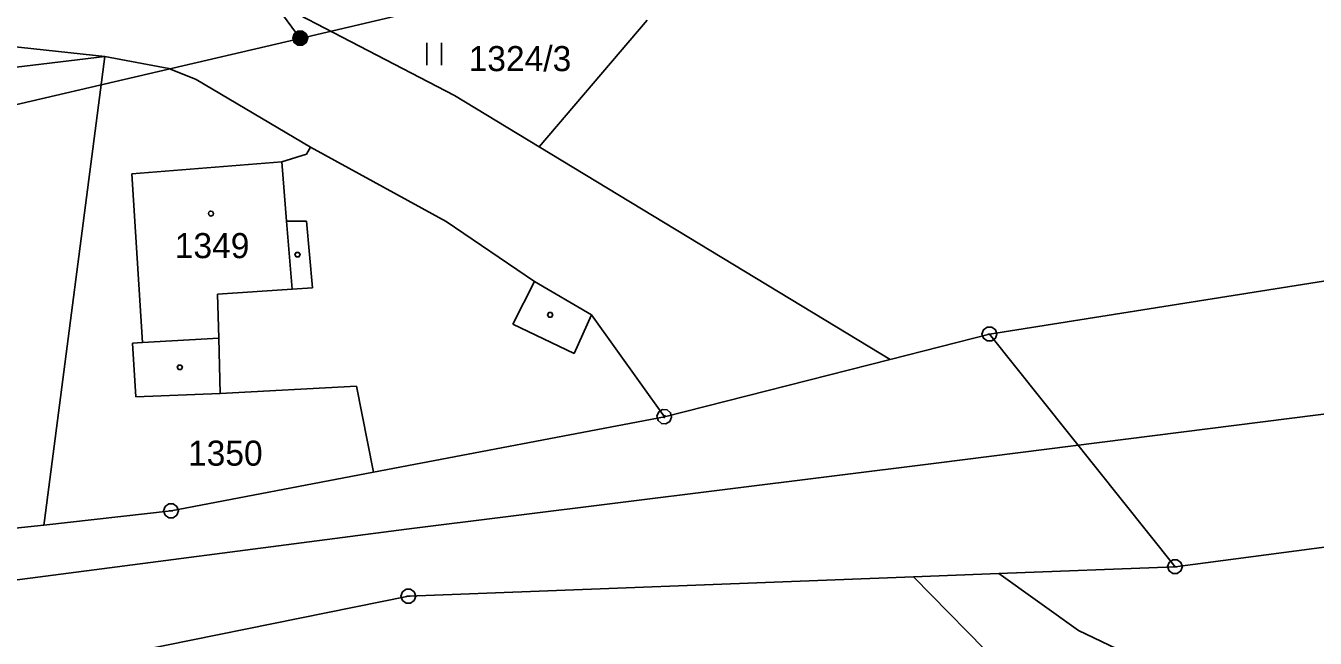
# Model space of a CAD drawing. Extents: x -806774 to -803680, y -1151731 to -1150053.
# Drawn here: x -804598.1 to -804510.8, y -1150506.1 to -1150464.6 of the extents above; entities that cross this region are included whole.
import ezdxf

# ---------------------------------------------------------------- set-up
doc = ezdxf.new("R2010")
doc.units = 0
for name, color, linetype in [('1', 7, 'Continuous'), ('12', 7, 'Continuous'), ('2', 7, 'Continuous'), ('3', 7, 'Continuous'), ('4', 7, 'Continuous'), ('5', 7, 'Continuous'), ('6', 7, 'Continuous'), ('8', 7, 'Continuous')]:
    doc.layers.add(name, color=color, linetype=linetype)

msp = doc.modelspace()

# ---------------------------------------------------------------- linework, layer by layer
at = {"layer": '1'}
for p, q in [((-804584.21, -1150461.47), (-804569.06, -1150469.36)), ((-804556.02, -1150464.26), (-804563.32, -1150472.84)), ((-804592.74, -1150466.72), (-804607.47, -1150465.11)), ((-804592.74, -1150466.72), (-804605.13, -1150468.22)), ((-804592.74, -1150466.72), (-804596.82, -1150498.15)), ((-804588.4, -1150467.53), (-804592.74, -1150466.72)), ((-804586.55, -1150468.28), (-804588.4, -1150467.53)), ((-804578.81, -1150472.86), (-804586.55, -1150468.28)), ((-804563.32, -1150472.84), (-804569.06, -1150469.36)), ((-804578.81, -1150472.86), (-804579.09, -1150473.33)), ((-804569.62, -1150477.9), (-804578.81, -1150472.86)), ((-804563.32, -1150472.84), (-804541.68, -1150485.95)), ((-804590.9, -1150474.67), (-804580.76, -1150473.86)), ((-804579.09, -1150473.33), (-804580.76, -1150473.86)), ((-804590.18, -1150486.09), (-804590.9, -1150474.67)), ((-804473.24, -1150476.04), (-804532.83, -1150485.53)), ((-804563.64, -1150481.97), (-804569.62, -1150477.9)), ((-804559.78, -1150484.23), (-804563.64, -1150481.97)), ((-804559.78, -1150484.23), (-804554.84, -1150491.12)), ((-804539.55, -1150487.24), (-804532.83, -1150485.53)), ((-804520.26, -1150501.29), (-804532.83, -1150485.53)), ((-804590.87, -1150486.13), (-804590.18, -1150486.09)), ((-804590.63, -1150489.77), (-804590.87, -1150486.13)), ((-804541.68, -1150485.95), (-804539.55, -1150487.24)), ((-804554.84, -1150491.12), (-804539.55, -1150487.24)), ((-804584.93, -1150489.54), (-804590.63, -1150489.77)), ((-804584.93, -1150489.54), (-804575.7, -1150489.05)), ((-804575.7, -1150489.05), (-804574.95, -1150492.83)), ((-804574.54, -1150494.89), (-804554.84, -1150491.12)), ((-804574.95, -1150492.83), (-804574.54, -1150494.89)), ((-804574.54, -1150494.89), (-804588.25, -1150497.51)), ((-804520.26, -1150501.29), (-804477.16, -1150495.64)), ((-804596.86, -1150498.46), (-804588.25, -1150497.51)), ((-804596.86, -1150498.46), (-804598.8, -1150498.68)), ((-804596.82, -1150498.15), (-804596.86, -1150498.46)), ((-804537.98, -1150501.97), (-804572.18, -1150503.29)), ((-804532.2, -1150501.75), (-804537.98, -1150501.97)), ((-804537.98, -1150501.97), (-804527.18, -1150512.96)), ((-804532.2, -1150501.75), (-804520.26, -1150501.29)), ((-804532.2, -1150501.75), (-804526.8, -1150505.61)), ((-804621.63, -1150513.27), (-804572.18, -1150503.29)), ((-804526.8, -1150505.61), (-804519.81, -1150508.93))]:
    msp.add_line(p, q, dxfattribs=at)
at = {"layer": '12'}
for p, q in [((-804590.9, -1150474.67), (-804580.76, -1150473.86)), ((-804580.76, -1150473.86), (-804580.44, -1150477.88)), ((-804590.18, -1150486.09), (-804590.9, -1150474.67)), ((-804580.05, -1150482.49), (-804580.44, -1150477.88)), ((-804580.05, -1150482.49), (-804585.1, -1150482.81)), ((-804585.02, -1150485.8), (-804585.1, -1150482.81)), ((-804590.18, -1150486.09), (-804585.02, -1150485.8))]:
    msp.add_line(p, q, dxfattribs=at)
at = {"layer": '3'}
for p, q in [((-804570.93, -1150465.8), (-804570.93, -1150467.3)), ((-804569.93, -1150467.3), (-804569.93, -1150465.8))]:
    msp.add_line(p, q, dxfattribs=at)
at = {"layer": '4'}
for p, q in [((-804580.76, -1150473.86), (-804580.44, -1150477.88)), ((-804580.44, -1150477.88), (-804579.07, -1150477.87)), ((-804580.05, -1150482.49), (-804580.44, -1150477.88)), ((-804579.07, -1150477.87), (-804578.68, -1150482.4)), ((-804563.64, -1150481.97), (-804565.11, -1150484.86)), ((-804580.05, -1150482.49), (-804585.1, -1150482.81)), ((-804585.02, -1150485.8), (-804585.1, -1150482.81)), ((-804580.05, -1150482.49), (-804578.68, -1150482.4)), ((-804560.95, -1150486.84), (-804559.78, -1150484.23)), ((-804565.11, -1150484.86), (-804560.95, -1150486.84)), ((-804590.18, -1150486.09), (-804585.02, -1150485.8)), ((-804585.02, -1150485.8), (-804584.93, -1150489.54))]:
    msp.add_line(p, q, dxfattribs=at)
at = {"layer": '5'}
for points in [[(-804585.55, -1150477.19), (-804585.45, -1150477.21), (-804585.4, -1150477.3), (-804585.38, -1150477.36), (-804585.4, -1150477.45), (-804585.48, -1150477.52), (-804585.55, -1150477.53), (-804585.64, -1150477.5), (-804585.7, -1150477.44), (-804585.72, -1150477.36), (-804585.7, -1150477.27), (-804585.62, -1150477.2)], [(-804579.59, -1150479.99), (-804579.5, -1150480.14), (-804579.59, -1150480.29), (-804579.77, -1150480.29), (-804579.86, -1150480.14), (-804579.77, -1150479.99)], [(-804562.49, -1150484.07), (-804562.4, -1150484.22), (-804562.49, -1150484.37), (-804562.67, -1150484.37), (-804562.76, -1150484.22), (-804562.67, -1150484.07)], [(-804587.57, -1150487.62), (-804587.48, -1150487.77), (-804587.57, -1150487.92), (-804587.75, -1150487.92), (-804587.84, -1150487.77), (-804587.75, -1150487.62)]]:
    msp.add_lwpolyline(points, close=True, dxfattribs=at)
at = {"layer": '6'}
for p, q in [((-804579.51, -1150465.49), (-804598.7, -1150439.24)), ((-804521.63, -1150451.88), (-804579.51, -1150465.49)), ((-804618.33, -1150474.55), (-804579.51, -1150465.49)), ((-804487.45, -1150488.06), (-804536.45, -1150494.26)), ((-804536.45, -1150494.26), (-804572.31, -1150498.75)), ((-804572.31, -1150498.75), (-804604.42, -1150502.91))]:
    msp.add_line(p, q, dxfattribs=at)
msp.add_lwpolyline([(-804579.66, -1150465.01), (-804579.35, -1150465.01), (-804579.1, -1150465.19), (-804579, -1150465.48), (-804579.1, -1150465.77), (-804579.35, -1150465.95), (-804579.66, -1150465.95), (-804579.91, -1150465.77), (-804580.01, -1150465.48), (-804579.91, -1150465.19), (-804579.66, -1150465.01), (-804579.63, -1150465.05), (-804579.39, -1150465.05), (-804579.23, -1150465.13), (-804579.79, -1150465.13), (-804579.87, -1150465.21), (-804579.15, -1150465.21), (-804579.15, -1150465.29), (-804579.87, -1150465.29), (-804579.91, -1150465.37), (-804579.11, -1150465.37), (-804579.07, -1150465.45), (-804579.95, -1150465.45), (-804579.95, -1150465.53), (-804579.07, -1150465.53), (-804579.1, -1150465.61), (-804579.91, -1150465.61), (-804579.9, -1150465.69), (-804579.09, -1150465.69), (-804579.14, -1150465.77), (-804579.86, -1150465.77), (-804579.78, -1150465.85), (-804579.22, -1150465.85), (-804579.33, -1150465.93), (-804579.67, -1150465.93)], dxfattribs=at)
at = {"layer": '8'}
for p, q in [((-804532.95, -1150485.53), (-804532.71, -1150485.53)), ((-804554.886, -1150491.231), (-804554.794, -1150491.009)), ((-804588.37, -1150497.51), (-804588.13, -1150497.51)), ((-804520.38, -1150501.29), (-804520.14, -1150501.29)), ((-804572.3, -1150503.29), (-804572.06, -1150503.29))]:
    msp.add_line(p, q, dxfattribs=at)
for points in [[(-804532.68, -1150485.05), (-804532.43, -1150485.23), (-804532.33, -1150485.52), (-804532.43, -1150485.81), (-804532.68, -1150485.99), (-804532.99, -1150485.99), (-804533.24, -1150485.81), (-804533.34, -1150485.52), (-804533.24, -1150485.23), (-804532.99, -1150485.05)], [(-804555.226, -1150490.798), (-804554.964, -1150490.636), (-804554.658, -1150490.654), (-804554.428, -1150490.858), (-804554.358, -1150491.157), (-804554.476, -1150491.444), (-804554.738, -1150491.606), (-804555.044, -1150491.587), (-804555.274, -1150491.384), (-804555.345, -1150491.084)], [(-804588.1, -1150497.03), (-804587.85, -1150497.21), (-804587.75, -1150497.5), (-804587.85, -1150497.79), (-804588.1, -1150497.97), (-804588.41, -1150497.97), (-804588.66, -1150497.79), (-804588.76, -1150497.5), (-804588.66, -1150497.21), (-804588.41, -1150497.03)], [(-804520.11, -1150500.81), (-804519.86, -1150500.99), (-804519.76, -1150501.28), (-804519.86, -1150501.57), (-804520.11, -1150501.75), (-804520.42, -1150501.75), (-804520.67, -1150501.57), (-804520.77, -1150501.28), (-804520.67, -1150500.99), (-804520.42, -1150500.81)], [(-804572.03, -1150502.81), (-804571.78, -1150502.99), (-804571.68, -1150503.28), (-804571.78, -1150503.57), (-804572.03, -1150503.75), (-804572.34, -1150503.75), (-804572.59, -1150503.57), (-804572.69, -1150503.28), (-804572.59, -1150502.99), (-804572.34, -1150502.81)]]:
    msp.add_lwpolyline(points, close=True, dxfattribs=at)

# ---------------------------------------------------------------- texts
at = {"layer": '2'}
for s, p in [('1324/3', (-804568.102, -1150467.71)), ('1349', (-804588.002, -1150480.38)), ('1350', (-804587.106, -1150494.44))]:
    msp.add_text(s, height=1.7, dxfattribs=at).set_placement(p)

doc.saveas('drawing.dxf')
